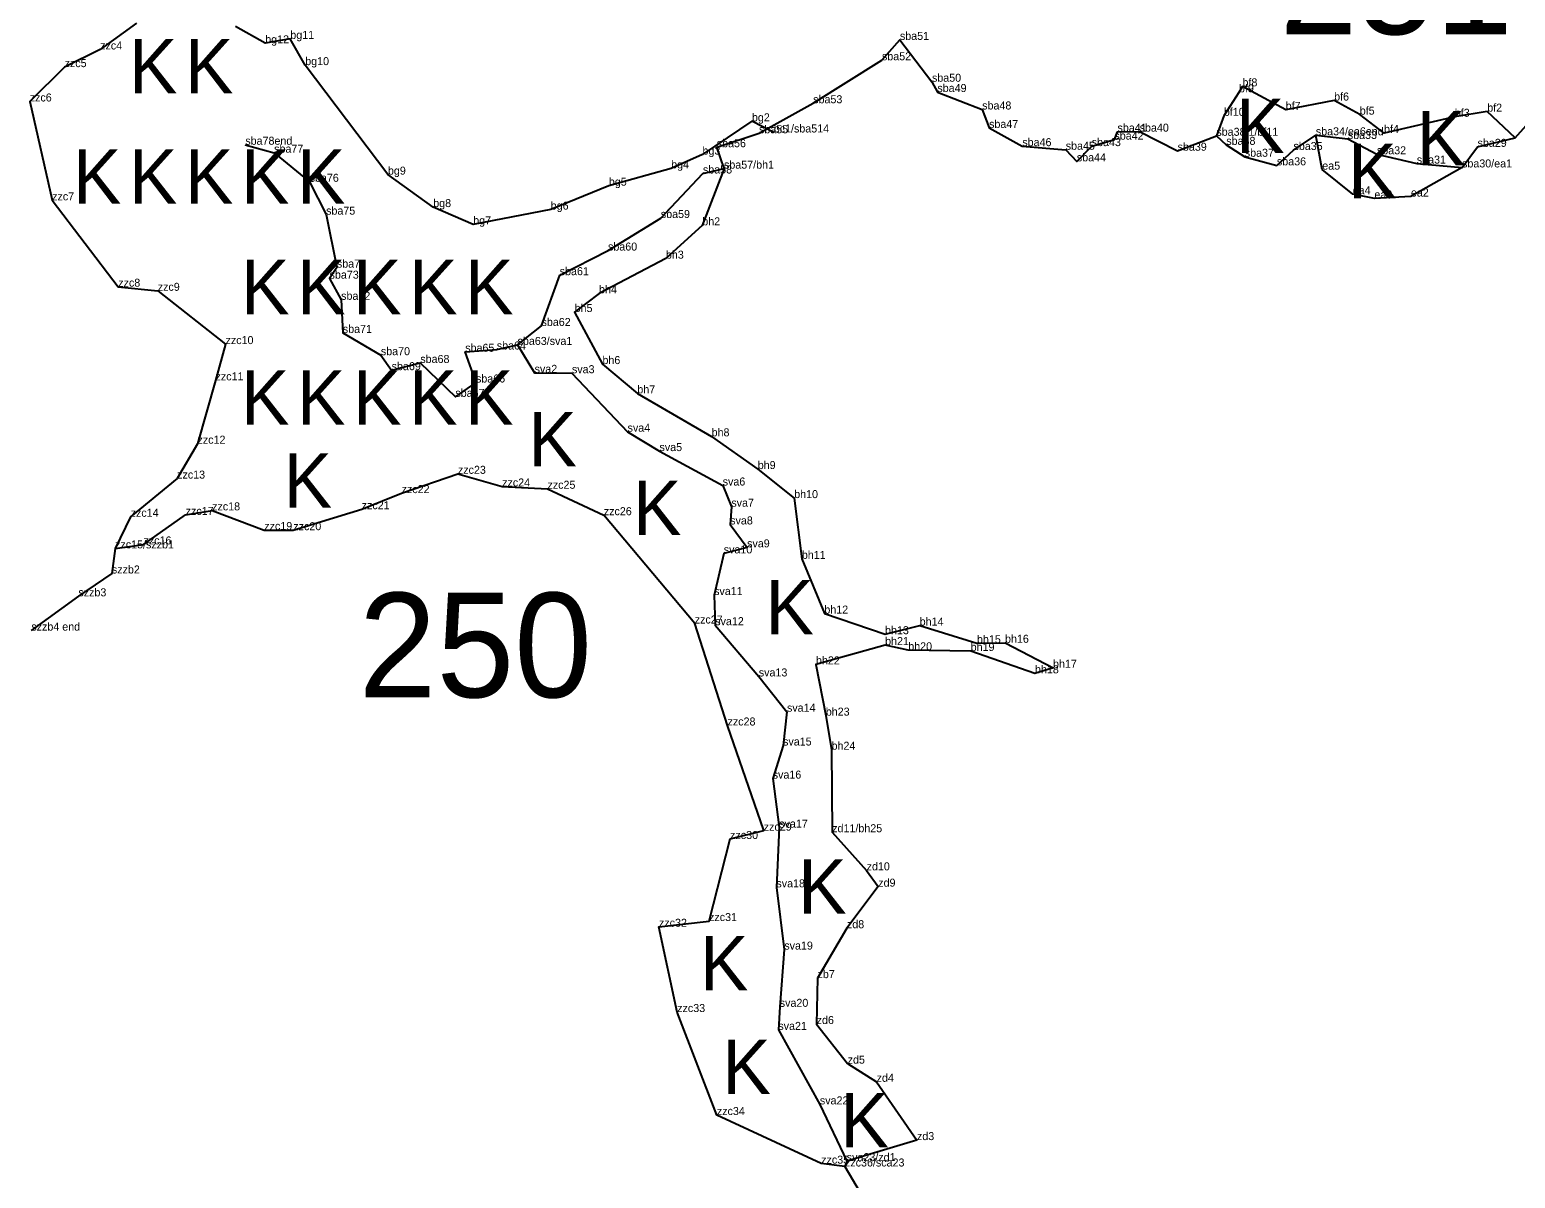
# Model space of a CAD drawing. Extents: x 2072529 to 2268812, y 436423 to 470008.
# Drawn here: x 2211555 to 2212483, y 440022 to 440739 of the extents above; entities that cross this region are included whole.
import ezdxf

# ---------------------------------------------------------------- set-up
doc = ezdxf.new("R2010")
doc.units = 0
for name, color, linetype in [('Old_Level_10', 7, 'Continuous'), ('Old_Level_20', 7, 'Continuous'), ('Old_Level_52', 7, 'Continuous'), ('Old_Level_55', 7, 'Continuous'), ('Old_Level_60', 7, 'Continuous'), ('Old_Level_62', 7, 'Continuous')]:
    doc.layers.add(name, color=color, linetype=linetype)

msp = doc.modelspace()

# ---------------------------------------------------------------- linework, layer by layer
at = {"layer": 'Old_Level_10'}
for points in [[(2211689.834, 440667.364), (2211707.848, 440662.387), (2211730.027, 440644.204), (2211740.314, 440623.694), (2211747.064, 440590.593), (2211742.49, 440583.698), (2211749.708, 440570.472), (2211750.769, 440549.791), (2211774.544, 440535.872), (2211781.275, 440526.517), (2211799.19, 440531.023), (2211821.094, 440509.822), (2211833.995, 440518.797), (2211827.259, 440538.019), (2211846.975, 440539.419), (2211859.973, 440542.282), (2211874.935, 440554.135), (2211886.303, 440585.872), (2211916.492, 440601.247), (2211949.482, 440621.584), (2211975.802, 440649.404), (2211988.975, 440652.437), (2211984.445, 440665.819), (2212010.839, 440674.524), (2212044.697, 440693.292), (2212087.684, 440720.158), (2212098.889, 440732.893), (2212118.924, 440706.731), (2212122.301, 440700.311), (2212150.307, 440689.395), (2212154.604, 440677.841), (2212175.377, 440666.475), (2212202.509, 440664.241), (2212209.443, 440656.99), (2212218.762, 440666.505), (2212232.929, 440670.55), (2212234.857, 440675.517), (2212248.707, 440675.554), (2212272.415, 440663.619), (2212296.634, 440672.957), (2212302.838, 440667.292), (2212314.394, 440659.862), (2212334.472, 440654.483), (2212344.827, 440664.063), (2212358.787, 440673.274), (2212378.777, 440670.985), (2212396.982, 440661.393), (2212421.881, 440655.586), (2212450.172, 440653.189), (2212459.849, 440666.055), (2212483.336, 440671.767), (2212490.216, 440679.468)], [(2211859.973, 440542.282), (2211870.612, 440524.832), (2211893.938, 440524.61), (2211928.71, 440488.078), (2211948.651, 440475.955), (2211988.14, 440454.439), (2211993.547, 440441.201), (2211992.834, 440430.123), (2212003.406, 440415.8), (2211988.797, 440412.024), (2211982.776, 440386.008), (2211983.488, 440367.179), (2212010.701, 440335.153), (2212028.31, 440313.12), (2212025.878, 440291.992), (2212019.399, 440271.315), (2212023.467, 440240.669), (2212021.702, 440203.38), (2212026.643, 440164.486), (2212023.799, 440128.721), (2212022.922, 440114.301), (2212048.877, 440067.746), (2212065.671, 440032.293), (2212064.563, 440028.961), (2212076.055, 440009.218)], [(2211608.458, 440415.153), (2211606.453, 440399.481), (2211585.527, 440385.214), (2211556.118, 440363.788)]]:
    msp.add_lwpolyline(points, dxfattribs=at)
at = {"layer": 'Old_Level_20'}
for p, q in [((2211702.288, 440730.734), (2211702.288, 440730.734)), ((2211717.964, 440733.499), (2211717.964, 440733.499)), ((2212098.889, 440732.893), (2212098.889, 440732.893)), ((2211599.116, 440726.88), (2211599.116, 440726.88)), ((2212087.684, 440720.158), (2212087.684, 440720.158)), ((2211576.919, 440715.86), (2211576.919, 440715.86)), ((2211727.278, 440717.106), (2211727.278, 440717.106)), ((2212118.924, 440706.731), (2212118.924, 440706.731)), ((2212312.972, 440703.839), (2212312.972, 440703.839)), ((2211555.109, 440694.401), (2211555.109, 440694.401)), ((2212044.697, 440693.292), (2212044.697, 440693.292)), ((2212122.301, 440700.311), (2212122.301, 440700.311)), ((2212310.756, 440700.112), (2212310.756, 440700.112)), ((2212370.227, 440694.973), (2212370.227, 440694.973)), ((2212150.307, 440689.395), (2212150.307, 440689.395)), ((2212301.322, 440685.43), (2212301.322, 440685.43)), ((2212339.963, 440689.175), (2212339.963, 440689.175)), ((2212386.242, 440686.167), (2212386.242, 440686.167)), ((2212445.624, 440684.842), (2212445.624, 440684.842)), ((2212465.905, 440688.052), (2212465.905, 440688.052)), ((2212006.432, 440682.001), (2212006.432, 440682.001)), ((2212010.839, 440674.524), (2212010.839, 440674.524)), ((2212020.069, 440675.031), (2212020.069, 440675.031)), ((2212154.604, 440677.841), (2212154.604, 440677.841)), ((2212234.857, 440675.517), (2212234.857, 440675.517)), ((2212248.707, 440675.554), (2212248.707, 440675.554)), ((2212401.408, 440674.688), (2212401.408, 440674.688)), ((2211689.834, 440667.364), (2211689.834, 440667.364)), ((2211984.445, 440665.819), (2211984.445, 440665.819)), ((2212175.377, 440666.475), (2212175.377, 440666.475)), ((2212218.762, 440666.505), (2212218.762, 440666.505)), ((2212232.929, 440670.55), (2212232.929, 440670.55)), ((2212296.634, 440672.957), (2212296.634, 440672.957)), ((2212296.634, 440672.957), (2212296.634, 440672.957)), ((2212302.838, 440667.292), (2212302.838, 440667.292)), ((2212358.787, 440673.274), (2212358.787, 440673.274)), ((2212358.787, 440673.274), (2212358.787, 440673.274)), ((2212378.777, 440670.985), (2212378.777, 440670.985)), ((2212459.849, 440666.055), (2212459.849, 440666.055)), ((2212483.336, 440671.767), (2212483.336, 440671.767)), ((2212483.336, 440671.767), (2212483.336, 440671.767)), ((2211707.848, 440662.387), (2211707.848, 440662.387)), ((2211975.505, 440661.198), (2211975.505, 440661.198)), ((2212202.509, 440664.241), (2212202.509, 440664.241)), ((2212209.443, 440656.99), (2212209.443, 440656.99)), ((2212272.415, 440663.619), (2212272.415, 440663.619)), ((2212314.394, 440659.862), (2212314.394, 440659.862)), ((2212344.827, 440664.063), (2212344.827, 440664.063)), ((2212396.982, 440661.393), (2212396.982, 440661.393)), ((2212421.881, 440655.586), (2212421.881, 440655.586)), ((2211778.972, 440648.693), (2211778.972, 440648.693)), ((2211955.934, 440652.568), (2211955.934, 440652.568)), ((2211975.802, 440649.404), (2211975.802, 440649.404)), ((2211988.975, 440652.437), (2211988.975, 440652.437)), ((2211988.975, 440652.437), (2211988.975, 440652.437)), ((2212334.472, 440654.483), (2212334.472, 440654.483)), ((2212362.827, 440651.796), (2212362.827, 440651.796)), ((2212450.172, 440653.189), (2212450.172, 440653.189)), ((2212450.172, 440653.189), (2212450.172, 440653.189)), ((2211730.027, 440644.204), (2211730.027, 440644.204)), ((2211917.002, 440641.777), (2211917.002, 440641.777)), ((2212381.831, 440636.472), (2212381.831, 440636.472)), ((2211569.12, 440632.636), (2211569.12, 440632.636)), ((2211807.268, 440628.418), (2211807.268, 440628.418)), ((2212395.392, 440633.796), (2212395.392, 440633.796)), ((2212418.229, 440635.002), (2212418.229, 440635.002)), ((2211740.314, 440623.694), (2211740.314, 440623.694)), ((2211880.678, 440626.832), (2211880.678, 440626.832)), ((2211949.482, 440621.584), (2211949.482, 440621.584)), ((2211832.237, 440617.612), (2211832.237, 440617.612)), ((2211975.403, 440617.001), (2211975.403, 440617.001)), ((2211916.492, 440601.247), (2211916.492, 440601.247)), ((2211747.064, 440590.593), (2211747.064, 440590.593)), ((2211952.659, 440596.186), (2211952.659, 440596.186)), ((2211742.49, 440583.698), (2211742.49, 440583.698)), ((2211886.303, 440585.872), (2211886.303, 440585.872)), ((2211610.446, 440578.682), (2211610.446, 440578.682)), ((2211635.113, 440576.108), (2211635.113, 440576.108)), ((2211910.865, 440574.52), (2211910.865, 440574.52)), ((2211749.708, 440570.472), (2211749.708, 440570.472)), ((2211895.619, 440562.823), (2211895.619, 440562.823)), ((2211874.935, 440554.135), (2211874.935, 440554.135)), ((2211750.769, 440549.791), (2211750.769, 440549.791)), ((2211677.475, 440542.802), (2211677.475, 440542.802)), ((2211774.544, 440535.872), (2211774.544, 440535.872)), ((2211827.259, 440538.019), (2211827.259, 440538.019)), ((2211846.975, 440539.419), (2211846.975, 440539.419)), ((2211859.973, 440542.282), (2211859.973, 440542.282)), ((2211781.275, 440526.517), (2211781.275, 440526.517)), ((2211799.19, 440531.023), (2211799.19, 440531.023)), ((2211913.011, 440530.328), (2211913.011, 440530.328)), ((2211671.211, 440520.153), (2211671.211, 440520.153)), ((2211833.995, 440518.797), (2211833.995, 440518.797)), ((2211870.612, 440524.832), (2211870.612, 440524.832)), ((2211893.938, 440524.61), (2211893.938, 440524.61)), ((2211821.094, 440509.822), (2211821.094, 440509.822)), ((2211934.807, 440512.036), (2211934.807, 440512.036)), ((2211928.71, 440488.078), (2211928.71, 440488.078)), ((2211659.956, 440480.571), (2211659.956, 440480.571)), ((2211981.23, 440485.154), (2211981.23, 440485.154)), ((2211948.651, 440475.955), (2211948.651, 440475.955)), ((2211822.678, 440461.759), (2211822.678, 440461.759)), ((2212010.058, 440464.724), (2212010.058, 440464.724)), ((2211647.222, 440458.769), (2211647.222, 440458.769)), ((2211850.325, 440453.85), (2211850.325, 440453.85)), ((2211878.649, 440452.425), (2211878.649, 440452.425)), ((2211988.14, 440454.439), (2211988.14, 440454.439)), ((2211787.506, 440449.706), (2211787.506, 440449.706)), ((2212032.817, 440446.586), (2212032.817, 440446.586)), ((2211618.172, 440434.917), (2211618.172, 440434.917)), ((2211652.547, 440436.049), (2211652.547, 440436.049)), ((2211669.098, 440438.912), (2211669.098, 440438.912)), ((2211762.553, 440439.645), (2211762.553, 440439.645)), ((2211913.856, 440435.881), (2211913.856, 440435.881)), ((2211993.547, 440441.201), (2211993.547, 440441.201)), ((2211701.687, 440426.649), (2211701.687, 440426.649)), ((2211719.834, 440426.514), (2211719.834, 440426.514)), ((2211992.834, 440430.123), (2211992.834, 440430.123)), ((2211608.458, 440415.153), (2211608.458, 440415.153)), ((2211608.458, 440415.153), (2211608.458, 440415.153)), ((2211626.206, 440417.64), (2211626.206, 440417.64)), ((2212003.406, 440415.8), (2212003.406, 440415.8)), ((2211988.797, 440412.024), (2211988.797, 440412.024)), ((2212037.61, 440408.615), (2212037.61, 440408.615)), ((2211606.453, 440399.481), (2211606.453, 440399.481)), ((2211606.453, 440399.481), (2211606.453, 440399.481)), ((2211982.776, 440386.008), (2211982.776, 440386.008)), ((2211585.527, 440385.214), (2211585.527, 440385.214)), ((2211585.527, 440385.214), (2211585.527, 440385.214)), ((2211970.675, 440368.22), (2211970.675, 440368.22)), ((2212051.68, 440374.42), (2212051.68, 440374.42)), ((2211556.118, 440363.788), (2211556.118, 440363.788)), ((2211556.118, 440363.788), (2211556.118, 440363.788)), ((2211983.488, 440367.179), (2211983.488, 440367.179)), ((2212089.588, 440361.543), (2212089.588, 440361.543)), ((2212111.249, 440366.957), (2212111.249, 440366.957)), ((2212089.639, 440354.755), (2212089.639, 440354.755)), ((2212104.105, 440351.486), (2212104.105, 440351.486)), ((2212143.113, 440351.046), (2212143.113, 440351.046)), ((2212147.052, 440355.868), (2212147.052, 440355.868)), ((2212164.572, 440356.176), (2212164.572, 440356.176)), ((2212046.448, 440342.681), (2212046.448, 440342.681)), ((2212194.566, 440340.557), (2212194.566, 440340.557)), ((2212010.701, 440335.153), (2212010.701, 440335.153)), ((2212183.289, 440337.074), (2212183.289, 440337.074)), ((2212028.31, 440313.12), (2212028.31, 440313.12)), ((2211991.162, 440304.503), (2211991.162, 440304.503)), ((2212052.571, 440310.673), (2212052.571, 440310.673)), ((2212025.878, 440291.992), (2212025.878, 440291.992)), ((2212056.18, 440289.356), (2212056.18, 440289.356)), ((2212019.399, 440271.315), (2212019.399, 440271.315)), ((2212013.796, 440238.796), (2212013.796, 440238.796)), ((2212023.467, 440240.669), (2212023.467, 440240.669)), ((2212056.575, 440237.809), (2212056.575, 440237.809)), ((2211992.762, 440233.585), (2211992.762, 440233.585)), ((2212078.097, 440214.004), (2212078.097, 440214.004)), ((2212021.702, 440203.38), (2212021.702, 440203.38)), ((2212085.356, 440203.802), (2212085.356, 440203.802)), ((2211979.603, 440182.313), (2211979.603, 440182.313)), ((2211948.321, 440178.743), (2211948.321, 440178.743)), ((2212065.775, 440177.843), (2212065.775, 440177.843)), ((2212026.643, 440164.486), (2212026.643, 440164.486)), ((2212047.384, 440146.642), (2212047.384, 440146.642)), ((2212023.799, 440128.721), (2212023.799, 440128.721)), ((2211959.715, 440125.464), (2211959.715, 440125.464)), ((2212046.851, 440117.986), (2212046.851, 440117.986)), ((2212022.922, 440114.301), (2212022.922, 440114.301)), ((2212066.229, 440093.221), (2212066.229, 440093.221)), ((2212084.327, 440081.871), (2212084.327, 440081.871)), ((2211984.508, 440061.114), (2211984.508, 440061.114)), ((2212048.877, 440067.746), (2212048.877, 440067.746)), ((2212109.543, 440045.45), (2212109.543, 440045.45)), ((2212049.689, 440030.736), (2212049.689, 440030.736)), ((2212064.563, 440028.961), (2212064.563, 440028.961)), ((2212064.563, 440028.961), (2212064.563, 440028.961)), ((2212065.671, 440032.293), (2212065.671, 440032.293)), ((2212065.671, 440032.293), (2212065.671, 440032.293))]:
    msp.add_line(p, q, dxfattribs=at)
at = {"layer": 'Old_Level_52'}
for points in [[(2211621.741, 440743.321), (2211599.116, 440726.88), (2211576.919, 440715.86), (2211555.109, 440694.401), (2211569.12, 440632.636), (2211610.446, 440578.682), (2211635.113, 440576.108), (2211677.475, 440542.802), (2211671.211, 440520.153), (2211659.956, 440480.571), (2211647.222, 440458.769), (2211618.172, 440434.917), (2211608.458, 440415.153), (2211626.206, 440417.64), (2211652.547, 440436.049), (2211669.098, 440438.912), (2211701.687, 440426.649), (2211719.834, 440426.514), (2211762.553, 440439.645), (2211787.506, 440449.706), (2211822.678, 440461.759), (2211850.325, 440453.85), (2211878.649, 440452.425), (2211913.856, 440435.881)], [(2212020.069, 440675.031), (2212006.432, 440682.001), (2211975.505, 440661.198), (2211955.934, 440652.568), (2211917.002, 440641.777), (2211880.678, 440626.832), (2211832.237, 440617.612), (2211807.268, 440628.418), (2211778.972, 440648.693), (2211727.278, 440717.106), (2211717.964, 440733.499), (2211702.288, 440730.734), (2211683.652, 440741.219)], [(2212483.336, 440671.767), (2212465.905, 440688.052), (2212445.624, 440684.842), (2212401.408, 440674.688), (2212386.242, 440686.167), (2212370.227, 440694.973), (2212339.963, 440689.175), (2212312.972, 440703.839), (2212310.756, 440700.112), (2212301.322, 440685.43), (2212296.634, 440672.957)], [(2212450.172, 440653.189), (2212418.229, 440635.002), (2212395.392, 440633.796), (2212381.831, 440636.472), (2212362.827, 440651.796), (2212358.787, 440673.274)], [(2211988.975, 440652.437), (2211975.403, 440617.001), (2211952.659, 440596.186), (2211910.865, 440574.52), (2211895.619, 440562.823), (2211913.011, 440530.328), (2211934.807, 440512.036), (2211981.23, 440485.154), (2212010.058, 440464.724), (2212032.817, 440446.586), (2212037.61, 440408.615), (2212051.68, 440374.42), (2212089.588, 440361.543), (2212111.249, 440366.957), (2212147.052, 440355.868), (2212164.572, 440356.176), (2212194.566, 440340.557), (2212183.289, 440337.074), (2212143.113, 440351.046), (2212104.105, 440351.486), (2212089.639, 440354.755), (2212046.448, 440342.681), (2212052.571, 440310.673), (2212056.18, 440289.356), (2212056.575, 440237.809), (2212078.097, 440214.004), (2212085.356, 440203.802), (2212065.775, 440177.843), (2212047.384, 440146.642), (2212046.851, 440117.986), (2212066.229, 440093.221), (2212084.327, 440081.871), (2212109.543, 440045.45), (2212065.671, 440032.293)], [(2212064.563, 440028.961), (2212049.689, 440030.736), (2211984.508, 440061.114), (2211959.715, 440125.464), (2211948.321, 440178.743), (2211979.603, 440182.313), (2211992.762, 440233.585), (2212013.796, 440238.796), (2211991.162, 440304.503), (2211970.675, 440368.22), (2211913.856, 440435.881)]]:
    msp.add_lwpolyline(points, dxfattribs=at)

# ---------------------------------------------------------------- texts
at = {"layer": 'Old_Level_55'}
for p in [(2211617.077, 440699.467), (2211652.077, 440699.467), (2212308.949, 440662.235), (2212421.797, 440654.424), (2211582.077, 440630.467), (2211617.077, 440630.467), (2211652.077, 440630.467), (2211687.077, 440630.467), (2211722.077, 440630.467), (2212378.974, 440633.956), (2211687.077, 440561.467), (2211722.077, 440561.467), (2211757.077, 440561.467), (2211792.077, 440561.467), (2211827.077, 440561.467), (2211687.077, 440492.467), (2211722.077, 440492.467), (2211757.077, 440492.467), (2211792.077, 440492.467), (2211827.077, 440492.467), (2211866.712, 440466.434), (2211713.734, 440440.578), (2211932.077, 440423.467), (2212014.842, 440361.396), (2212035.311, 440186.871), (2211973.905, 440138.931), (2211987.91, 440074.292), (2212061.706, 440040.895)]:
    msp.add_text('K', height=34, dxfattribs=at).set_placement(p)
at = {"layer": 'Old_Level_60'}
for s, p in [('bg11', (2211717.964, 440733.499)), ('zzc4', (2211599.116, 440726.88)), ('bg12', (2211702.288, 440730.734)), ('sba51', (2212098.889, 440732.893)), ('zzc5', (2211576.919, 440715.86)), ('bg10', (2211727.278, 440717.106)), ('sba52', (2212087.684, 440720.158)), ('sba50', (2212118.924, 440706.731)), ('sba49', (2212122.301, 440700.311)), ('bf9', (2212310.756, 440700.112)), ('bf8', (2212312.972, 440703.839)), ('zzc6', (2211555.109, 440694.401)), ('sba53', (2212044.697, 440693.292)), ('sba48', (2212150.307, 440689.395)), ('bf7', (2212339.963, 440689.175)), ('bf6', (2212370.227, 440694.973)), ('bf2', (2212465.905, 440688.052)), ('bg2', (2212006.432, 440682.001)), ('sba47', (2212154.604, 440677.841)), ('bf10', (2212301.322, 440685.43)), ('bf5', (2212386.242, 440686.167)), ('bf3', (2212445.624, 440684.842)), ('sba55', (2212010.839, 440674.524)), ('bc1/sba514', (2212020.069, 440675.031)), ('sba42', (2212232.929, 440670.55)), ('sba41', (2212234.857, 440675.517)), ('sba40', (2212248.707, 440675.554)), ('sba38.1/bf11', (2212296.634, 440672.957)), ('sba38.1/bf11', (2212296.634, 440672.957)), ('sba34/ea6end', (2212358.787, 440673.274)), ('sba34/ea6end', (2212358.787, 440673.274)), ('sba33', (2212378.777, 440670.985)), ('bf4', (2212401.408, 440674.688)), ('sba78end', (2211689.834, 440667.364)), ('sba77', (2211707.848, 440662.387)), ('bg3', (2211975.505, 440661.198)), ('sba56', (2211984.445, 440665.819)), ('sba46', (2212175.377, 440666.475)), ('sba45', (2212202.509, 440664.241)), ('sba43', (2212218.762, 440666.505)), ('sba39', (2212272.415, 440663.619)), ('sba38', (2212302.838, 440667.292)), ('sba37', (2212314.394, 440659.862)), ('sba35', (2212344.827, 440664.063)), ('sba32', (2212396.982, 440661.393)), ('sba29', (2212459.849, 440666.055)), ('bg4', (2211955.934, 440652.568)), ('sba57/bh1', (2211988.975, 440652.437)), ('sba57/bh1', (2211988.975, 440652.437)), ('sba44', (2212209.443, 440656.99)), ('sba36', (2212334.472, 440654.483)), ('ea5', (2212362.827, 440651.796)), ('sba31', (2212421.881, 440655.586)), ('sba30/ea1', (2212450.172, 440653.189)), ('sba30/ea1', (2212450.172, 440653.189)), ('sba76', (2211730.027, 440644.204)), ('bg9', (2211778.972, 440648.693)), ('bg5', (2211917.002, 440641.777)), ('sba58', (2211975.802, 440649.404)), ('zzc7', (2211569.12, 440632.636)), ('ea4', (2212381.831, 440636.472)), ('ea3', (2212395.392, 440633.796)), ('ea2', (2212418.229, 440635.002)), ('sba75', (2211740.314, 440623.694)), ('bg8', (2211807.268, 440628.418)), ('bg6', (2211880.678, 440626.832)), ('bg7', (2211832.237, 440617.612)), ('sba59', (2211949.482, 440621.584)), ('bh2', (2211975.403, 440617.001)), ('sba60', (2211916.492, 440601.247)), ('bh3', (2211952.659, 440596.186)), ('sba74', (2211747.064, 440590.593)), ('sba61', (2211886.303, 440585.872)), ('zzc8', (2211610.446, 440578.682)), ('zzc9', (2211635.113, 440576.108)), ('sba73', (2211742.49, 440583.698)), ('sba72', (2211749.708, 440570.472)), ('bh4', (2211910.865, 440574.52)), ('bh5', (2211895.619, 440562.823)), ('sba71', (2211750.769, 440549.791)), ('sba62', (2211874.935, 440554.135)), ('zzc10', (2211677.475, 440542.802)), ('sba64', (2211846.975, 440539.419)), ('sba63/sva1', (2211859.973, 440542.282)), ('sba70', (2211774.544, 440535.872)), ('sba68', (2211799.19, 440531.023)), ('sba65', (2211827.259, 440538.019)), ('bh6', (2211913.011, 440530.328)), ('zzc11', (2211671.211, 440520.153)), ('sba69', (2211781.275, 440526.517)), ('sva2', (2211870.612, 440524.832)), ('sva3', (2211893.938, 440524.61)), ('sba66', (2211833.995, 440518.797)), ('bh7', (2211934.807, 440512.036)), ('sba67', (2211821.094, 440509.822)), ('sva4', (2211928.71, 440488.078)), ('bh8', (2211981.23, 440485.154)), ('zzc12', (2211659.956, 440480.571)), ('sva5', (2211948.651, 440475.955)), ('bh9', (2212010.058, 440464.724)), ('zzc13', (2211647.222, 440458.769)), ('zzc23', (2211822.678, 440461.759)), ('zzc22', (2211787.506, 440449.706)), ('zzc24', (2211850.325, 440453.85)), ('zzc25', (2211878.649, 440452.425)), ('sva6', (2211988.14, 440454.439)), ('bh10', (2212032.817, 440446.586)), ('zzc18', (2211669.098, 440438.912)), ('zzc21', (2211762.553, 440439.645)), ('sva7', (2211993.547, 440441.201)), ('zzc14', (2211618.172, 440434.917)), ('zzc17', (2211652.547, 440436.049)), ('zzc26', (2211913.856, 440435.881)), ('sva8', (2211992.834, 440430.123)), ('zzc19', (2211701.687, 440426.649)), ('zzc20', (2211719.834, 440426.514)), ('zzc15/szzb', (2211608.458, 440415.153)), ('zzc15/szzb1', (2211608.458, 440415.153)), ('zzc16', (2211626.206, 440417.64)), ('sva10', (2211988.797, 440412.024)), ('sva9', (2212003.406, 440415.8)), ('bh11', (2212037.61, 440408.615)), ('szzb2', (2211606.453, 440399.481)), ('szzb2', (2211606.453, 440399.481)), ('szzb3', (2211585.527, 440385.214)), ('szzb3', (2211585.527, 440385.214)), ('sva11', (2211982.776, 440386.008)), ('bh12', (2212051.68, 440374.42)), ('szzb4 end', (2211556.118, 440363.788)), ('szzb4 end', (2211556.118, 440363.788)), ('zzc27', (2211970.675, 440368.22)), ('sva12', (2211983.488, 440367.179)), ('bh14', (2212111.249, 440366.957)), ('bh13', (2212089.588, 440361.543)), ('bh21', (2212089.639, 440354.755)), ('bh15', (2212147.052, 440355.868)), ('bh16', (2212164.572, 440356.176)), ('bh20', (2212104.105, 440351.486)), ('bh19', (2212143.113, 440351.046)), ('sva13', (2212010.701, 440335.153)), ('bh22', (2212046.448, 440342.681)), ('bh18', (2212183.289, 440337.074)), ('bh17', (2212194.566, 440340.557)), ('sva14', (2212028.31, 440313.12)), ('bh23', (2212052.571, 440310.673)), ('zzc28', (2211991.162, 440304.503)), ('sva15', (2212025.878, 440291.992)), ('bh24', (2212056.18, 440289.356)), ('sva16', (2212019.399, 440271.315)), ('zzc30', (2211992.762, 440233.585)), ('zzc29', (2212013.796, 440238.796)), ('sva17', (2212023.467, 440240.669)), ('zd11/bh25', (2212056.575, 440237.809)), ('zd10', (2212078.097, 440214.004)), ('sva18', (2212021.702, 440203.38)), ('zd9', (2212085.356, 440203.802)), ('zzc32', (2211948.321, 440178.743)), ('zzc31', (2211979.603, 440182.313)), ('zd8', (2212065.775, 440177.843)), ('sva19', (2212026.643, 440164.486)), ('zb7', (2212047.384, 440146.642)), ('zzc33', (2211959.715, 440125.464)), ('sva20', (2212023.799, 440128.721)), ('sva21', (2212022.922, 440114.301)), ('zd6', (2212046.851, 440117.986)), ('zd5', (2212066.229, 440093.221)), ('zd4', (2212084.327, 440081.871)), ('sva22', (2212048.877, 440067.746)), ('zzc34', (2211984.508, 440061.114)), ('zd3', (2212109.543, 440045.45)), ('zzc35', (2212049.689, 440030.736)), ('zzc36/sca23', (2212064.563, 440028.961)), ('zzc36/sca23', (2212064.563, 440028.961)), ('sva23/zd1', (2212065.671, 440032.293)), ('sva23/zd1', (2212065.671, 440032.293))]:
    msp.add_text(s, height=5, dxfattribs=at).set_placement(p)
at = {"layer": 'Old_Level_62'}
for s, p in [('251', (2212336.192, 440736.403)), ('250', (2211760.707, 440322.108))]:
    msp.add_text(s, height=65.34, dxfattribs=at).set_placement(p)

doc.saveas('drawing.dxf')
